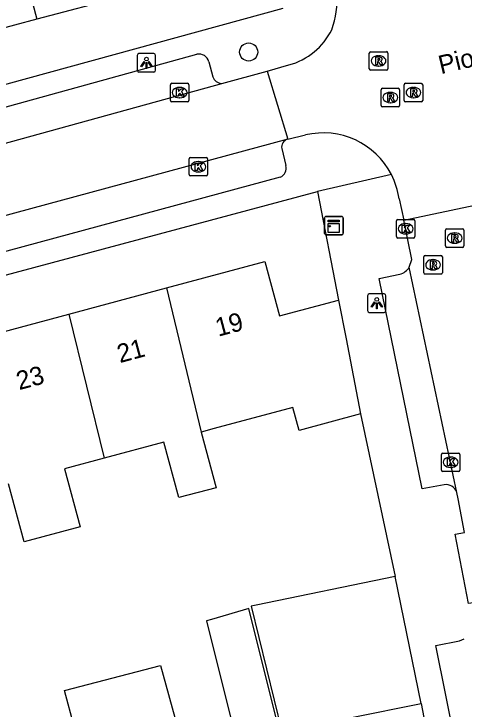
# Model space of a CAD drawing. Extents: x 162250 to 162654, y 380744 to 381605.
# Drawn here: x 162512.29 to 162536.67, y 380930.93 to 380968.6 of the extents above; entities that cross this region are included whole.
import ezdxf

# ---------------------------------------------------------------- set-up
doc = ezdxf.new("R2010")
doc.units = 0
for name, color, linetype in [('IMGEO_Boom', 7, 'Continuous'), ('IMGEO_Kast', 7, 'Continuous'), ('IMGEO_Kolk', 7, 'Continuous'), ('IMGEO_Lichtpunt', 7, 'Continuous'), ('IMGEO_Openbare_ruimte_label', 7, 'Continuous'), ('IMGEO_Pand', 7, 'Continuous'), ('IMGEO_Pand_nummerreeks', 7, 'Continuous'), ('IMGEO_Rijbaan_lokaal_open', 7, 'Continuous'), ('IMGEO_Rioolput', 7, 'Continuous'), ('IMGEO_Voetpad_open', 7, 'Continuous')]:
    doc.layers.add(name, color=color, linetype=linetype)

msp = doc.modelspace()

# ---------------------------------------------------------------- linework, layer by layer
at = {"layer": 'IMGEO_Boom'}
msp.add_circle((162525.003, 380966.531), 0.489, dxfattribs=at)
at = {"layer": 'IMGEO_Kast'}
for p, q in [((162529.119, 380956.701), (162529.119, 380957.542)), ((162529.119, 380957.542), (162529.119, 380956.701)), ((162529.194, 380957.626), (162530.035, 380957.626)), ((162530.035, 380957.626), (162529.194, 380957.626)), ((162530.119, 380957.551), (162530.119, 380956.71)), ((162530.119, 380956.71), (162530.119, 380957.551)), ((162530.044, 380956.626), (162529.203, 380956.626)), ((162529.203, 380956.626), (162530.044, 380956.626))]:
    msp.add_line(p, q, dxfattribs=at)
for points in [[(162529.314, 380957.416), (162529.914, 380957.416), (162529.914, 380957.331), (162529.314, 380957.331), (162529.314, 380957.416)], [(162529.314, 380957.241), (162529.914, 380957.241), (162529.914, 380956.752), (162529.314, 380956.752), (162529.314, 380957.241)]]:
    msp.add_lwpolyline(points, dxfattribs=at)
msp.add_circle((162529.398, 380957.09), 0.0377, dxfattribs=at)
for centre, start, end in [((162529.197, 380957.548), 92.4484, 184.2845), ((162529.197, 380957.548), 92.4484, 184.2845), ((162530.041, 380957.548), 2.4484, 94.2845), ((162530.041, 380957.548), 2.4484, 94.2845), ((162529.197, 380956.704), 182.4484, 274.2845), ((162529.197, 380956.704), 182.4484, 274.2845), ((162530.041, 380956.704), 272.4484, 4.2845), ((162530.041, 380956.704), 272.4484, 4.2845)]:
    msp.add_arc(centre, 0.0779, start, end, dxfattribs=at)
at = {"layer": 'IMGEO_Kolk'}
for p, q in [((162520.765, 380963.908), (162520.765, 380964.76)), ((162520.84, 380964.834), (162521.692, 380964.834)), ((162521.253, 380964.614), (162521.278, 380964.614)), ((162521.766, 380964.76), (162521.766, 380963.908)), ((162521.692, 380963.834), (162520.84, 380963.834)), ((162521.276, 380964.054), (162521.251, 380964.054)), ((162521.855, 380960.815), (162522.707, 380960.815)), ((162521.78, 380959.889), (162521.78, 380960.741)), ((162522.268, 380960.595), (162522.293, 380960.595)), ((162522.781, 380960.741), (162522.781, 380959.889)), ((162522.291, 380960.035), (162522.266, 380960.035)), ((162522.707, 380959.815), (162521.855, 380959.815)), ((162533.004, 380956.527), (162533.004, 380957.379)), ((162533.079, 380957.453), (162533.931, 380957.453)), ((162534.005, 380957.379), (162534.005, 380956.527)), ((162533.492, 380957.233), (162533.517, 380957.233)), ((162533.515, 380956.673), (162533.49, 380956.673)), ((162533.931, 380956.453), (162533.079, 380956.453)), ((162535.444, 380943.876), (162535.444, 380944.728)), ((162535.519, 380944.802), (162536.371, 380944.802)), ((162535.932, 380944.582), (162535.957, 380944.582)), ((162536.445, 380944.728), (162536.445, 380943.876)), ((162536.371, 380943.802), (162535.519, 380943.802)), ((162535.955, 380944.022), (162535.93, 380944.022))]:
    msp.add_line(p, q, dxfattribs=at)
for points in [[(162520.765, 380963.908), (162520.765, 380964.76)], [(162520.84, 380964.834), (162521.692, 380964.834)], [(162521.086, 380964.534), (162521.209, 380964.534), (162521.209, 380964.383), (162521.339, 380964.534), (162521.503, 380964.534), (162521.357, 380964.383), (162521.51, 380964.134), (162521.358, 380964.134), (162521.273, 380964.298), (162521.209, 380964.231), (162521.209, 380964.134), (162521.086, 380964.134), (162521.086, 380964.534)], [(162521.766, 380964.76), (162521.766, 380963.908)], [(162521.692, 380963.834), (162520.84, 380963.834)], [(162521.855, 380960.815), (162522.707, 380960.815)], [(162521.78, 380959.889), (162521.78, 380960.741)], [(162522.101, 380960.515), (162522.224, 380960.515), (162522.224, 380960.364), (162522.354, 380960.515), (162522.518, 380960.515), (162522.372, 380960.364), (162522.525, 380960.115), (162522.373, 380960.115), (162522.288, 380960.279), (162522.224, 380960.212), (162522.224, 380960.115), (162522.101, 380960.115), (162522.101, 380960.515)], [(162522.781, 380960.741), (162522.781, 380959.889)], [(162522.707, 380959.815), (162521.855, 380959.815)], [(162533.004, 380956.527), (162533.004, 380957.379)], [(162533.079, 380957.453), (162533.931, 380957.453)], [(162534.005, 380957.379), (162534.005, 380956.527)], [(162533.325, 380957.153), (162533.448, 380957.153), (162533.448, 380957.002), (162533.578, 380957.153), (162533.742, 380957.153), (162533.596, 380957.002), (162533.749, 380956.753), (162533.597, 380956.753), (162533.512, 380956.917), (162533.448, 380956.85), (162533.448, 380956.753), (162533.325, 380956.753), (162533.325, 380957.153)], [(162533.931, 380956.453), (162533.079, 380956.453)], [(162535.444, 380943.876), (162535.444, 380944.728)], [(162535.519, 380944.802), (162536.371, 380944.802)], [(162536.445, 380944.728), (162536.445, 380943.876)], [(162535.765, 380944.502), (162535.888, 380944.502), (162535.888, 380944.351), (162536.018, 380944.502), (162536.182, 380944.502), (162536.036, 380944.351), (162536.189, 380944.102), (162536.037, 380944.102), (162535.952, 380944.266), (162535.888, 380944.199), (162535.888, 380944.102), (162535.765, 380944.102), (162535.765, 380944.502)], [(162536.371, 380943.802), (162535.519, 380943.802)]]:
    msp.add_lwpolyline(points, dxfattribs=at)
for centre, start, end in [((162520.842, 380964.758), 91.552, 178.448), ((162520.842, 380964.758), 91.552, 178.448), ((162521.69, 380964.758), 1.552, 88.448), ((162521.69, 380964.758), 1.552, 88.448), ((162520.842, 380963.91), 181.552, 268.448), ((162520.842, 380963.91), 181.552, 268.448), ((162521.69, 380963.91), 271.552, 358.448), ((162521.69, 380963.91), 271.552, 358.448), ((162521.857, 380960.739), 91.552, 178.448), ((162521.857, 380960.739), 91.552, 178.448), ((162522.705, 380960.739), 1.552, 88.448), ((162522.705, 380960.739), 1.552, 88.448), ((162521.857, 380959.891), 181.552, 268.448), ((162521.857, 380959.891), 181.552, 268.448), ((162522.705, 380959.891), 271.552, 358.448), ((162522.705, 380959.891), 271.552, 358.448), ((162533.081, 380957.377), 91.552, 178.448), ((162533.081, 380957.377), 91.552, 178.448), ((162533.929, 380957.377), 1.552, 88.448), ((162533.929, 380957.377), 1.552, 88.448), ((162533.081, 380956.529), 181.552, 268.448), ((162533.081, 380956.529), 181.552, 268.448), ((162533.929, 380956.529), 271.552, 358.448), ((162533.929, 380956.529), 271.552, 358.448), ((162535.521, 380944.726), 91.552, 178.448), ((162535.521, 380944.726), 91.552, 178.448), ((162536.369, 380944.726), 1.552, 88.448), ((162536.369, 380944.726), 1.552, 88.448), ((162535.521, 380943.878), 181.552, 268.448), ((162535.521, 380943.878), 181.552, 268.448), ((162536.369, 380943.878), 271.552, 358.448), ((162536.369, 380943.878), 271.552, 358.448)]:
    msp.add_arc(centre, 0.0765, start, end, dxfattribs=at)
for centre, major_axis, ratio, start_param, end_param in [((162521.252, 380964.334), (-0.387, 0.002), 0.722429, 4.712389, 7.853982), ((162521.277, 380964.334), (-0.39, 0.002), 0.717154, 1.570796, 4.712389), ((162522.267, 380960.315), (-0.387, 0.002), 0.722429, 4.712389, 7.853982), ((162522.292, 380960.315), (-0.39, 0.002), 0.717154, 1.570796, 4.712389), ((162533.491, 380956.953), (-0.387, 0.002), 0.722429, 4.712389, 7.853982), ((162533.516, 380956.953), (-0.39, 0.002), 0.717154, 1.570796, 4.712389), ((162535.931, 380944.302), (-0.387, 0.002), 0.722429, 4.712389, 7.853982), ((162535.956, 380944.302), (-0.39, 0.002), 0.717154, 1.570796, 4.712389)]:
    msp.add_ellipse(centre, major_axis=major_axis, ratio=ratio, start_param=start_param, end_param=end_param, dxfattribs=at)
at = {"layer": 'IMGEO_Lichtpunt'}
for p, q in [((162519.868, 380966.444), (162519.06, 380966.444)), ((162519.868, 380966.444), (162519.06, 380966.444)), ((162518.966, 380966.349), (162518.966, 380965.542)), ((162518.966, 380966.349), (162518.966, 380965.542)), ((162519.962, 380965.542), (162519.962, 380966.349)), ((162519.962, 380965.542), (162519.962, 380966.349)), ((162519.06, 380965.448), (162519.868, 380965.448)), ((162519.06, 380965.448), (162519.868, 380965.448)), ((162531.443, 380953.326), (162531.443, 380952.519)), ((162531.443, 380953.326), (162531.443, 380952.519)), ((162532.345, 380953.421), (162531.537, 380953.421)), ((162532.345, 380953.421), (162531.537, 380953.421)), ((162532.439, 380952.519), (162532.439, 380953.326)), ((162532.439, 380952.519), (162532.439, 380953.326)), ((162531.537, 380952.425), (162532.345, 380952.425)), ((162531.537, 380952.425), (162532.345, 380952.425))]:
    msp.add_line(p, q, dxfattribs=at)
for points in [[(162519.34, 380966.013), (162519.379, 380965.985), (162519.191, 380965.723), (162519.153, 380965.75), (162519.34, 380966.013)], [(162519.442, 380965.965), (162519.489, 380965.965), (162519.489, 380965.643), (162519.442, 380965.643), (162519.442, 380965.965)], [(162519.552, 380965.985), (162519.59, 380966.012), (162519.777, 380965.75), (162519.738, 380965.722), (162519.552, 380965.985)], [(162531.817, 380952.99), (162531.856, 380952.962), (162531.668, 380952.7), (162531.63, 380952.727), (162531.817, 380952.99)], [(162531.919, 380952.942), (162531.966, 380952.942), (162531.966, 380952.62), (162531.919, 380952.62), (162531.919, 380952.942)], [(162532.029, 380952.962), (162532.067, 380952.989), (162532.254, 380952.727), (162532.215, 380952.699), (162532.029, 380952.962)]]:
    msp.add_lwpolyline(points, dxfattribs=at)
for centre in [(162519.465, 380966.147), (162531.942, 380953.124)]:
    msp.add_circle(centre, 0.0994, dxfattribs=at)
for centre, start, end in [((162519.06, 380966.349), 90, 180), ((162519.06, 380966.349), 90, 180), ((162519.868, 380966.349), 0, 90), ((162519.868, 380966.349), 0, 90), ((162519.06, 380965.542), 180, 270), ((162519.06, 380965.542), 180, 270), ((162519.868, 380965.542), 270, 0), ((162519.868, 380965.542), 270, 360), ((162531.537, 380953.326), 90, 180), ((162531.537, 380953.326), 90, 180), ((162532.345, 380953.326), 0, 90), ((162532.345, 380953.326), 0, 90), ((162531.537, 380952.519), 180, 270), ((162531.537, 380952.519), 180, 270), ((162532.345, 380952.519), 270, 0), ((162532.345, 380952.519), 270, 360)]:
    msp.add_arc(centre, 0.0946, start, end, dxfattribs=at)
at = {"layer": 'IMGEO_Pand'}
for points in [[(162511.604, 380975.63), (162513.53, 380968.303)], [(162518.207, 380969.553), (162513.53, 380968.303)], [(162513.53, 380968.303), (162508.678, 380967.006)], [(162520.561, 380953.748), (162525.886, 380955.178), (162526.677, 380952.231), (162529.874, 380953.09)], [(162515.265, 380952.326), (162520.561, 380953.748)], [(162520.561, 380953.748), (162522.426, 380945.934)], [(162529.874, 380953.09), (162530.28, 380950.99), (162531.067, 380946.918)], [(162510.003, 380950.912), (162515.265, 380952.326)], [(162515.265, 380952.326), (162517.177, 380944.524)], [(162531.067, 380946.918), (162527.733, 380946.022), (162527.397, 380947.269), (162523.141, 380946.126), (162522.426, 380945.934)], [(162522.426, 380945.934), (162523.234, 380942.925), (162521.219, 380942.384), (162520.411, 380945.393), (162517.177, 380944.524)], [(162517.177, 380944.524), (162515.034, 380943.949), (162515.878, 380940.806), (162512.845, 380939.991), (162512.001, 380943.135)], [(162532.941, 380938.103), (162525.408, 380936.563), (162525.139, 380936.508), (162526.8, 380929.72)], [(162534.346, 380931.232), (162532.941, 380938.103)], [(162522.981, 380935.789), (162522.727, 380935.716), (162524.044, 380930.422), (162524.115, 380930.137), (162525.255, 380930.208), (162525.657, 380930.234), (162526.532, 380930.288), (162525.017, 380936.379), (162522.981, 380935.789)], [(162516.071, 380928.041), (162515.022, 380931.931), (162520.22, 380933.293), (162521.145, 380929.952), (162521.472, 380928.769)], [(162526.8, 380929.72), (162534.346, 380931.232)]]:
    msp.add_lwpolyline(points, dxfattribs=at)
at = {"layer": 'IMGEO_Rijbaan_lokaal_open'}
for points in [[(162526.007, 380965.497), (162527.185, 380965.829)], [(162523.548, 380964.83), (162526.007, 380965.497)], [(162526.007, 380965.497), (162527.124, 380961.813)], [(162498.589, 380957.94), (162523.548, 380964.83)], [(162527.124, 380961.813), (162528.084, 380962.039)], [(162527.124, 380961.813), (162499.225, 380954.254)], [(162533.149, 380958.577), (162533.412, 380957.422)], [(162533.412, 380957.422), (162537.246, 380958.236)], [(162533.699, 380954.879), (162533.837, 380955.285), (162533.412, 380957.422)], [(162536.286, 380942.672), (162533.699, 380954.879)], [(162536.692, 380940.501), (162536.351, 380942.317), (162536.286, 380942.672)]]:
    msp.add_lwpolyline(points, dxfattribs=at)
for centre, radius, start, end in [((162524.291, 380969.532), 5.516, 341.0437, 1.9344), ((162526.182, 380969.415), 3.724, 285.6217, 333.2626), ((162529.04, 380958.002), 4.148, 27.0372, 103.3235), ((162529.066, 380958.009), 4.122, 7.9266, 27.1245)]:
    msp.add_arc(centre, radius, start, end, dxfattribs=at)
at = {"layer": 'IMGEO_Rioolput'}
for p, q in [((162531.536, 380965.623), (162531.536, 380966.475)), ((162531.611, 380966.549), (162532.463, 380966.549)), ((162532.537, 380966.475), (162532.537, 380965.623)), ((162532.024, 380966.329), (162532.049, 380966.329)), ((162532.047, 380965.769), (162532.022, 380965.769)), ((162532.463, 380965.549), (162531.611, 380965.549)), ((162532.253, 380964.564), (162533.105, 380964.564)), ((162533.429, 380963.909), (162533.429, 380964.761)), ((162533.504, 380964.835), (162534.356, 380964.835)), ((162533.917, 380964.615), (162533.942, 380964.615)), ((162534.43, 380964.761), (162534.43, 380963.909)), ((162532.178, 380963.638), (162532.178, 380964.49)), ((162532.666, 380964.344), (162532.691, 380964.344)), ((162533.179, 380964.49), (162533.179, 380963.638)), ((162532.689, 380963.784), (162532.664, 380963.784)), ((162534.356, 380963.835), (162533.504, 380963.835)), ((162533.94, 380964.055), (162533.915, 380964.055)), ((162533.105, 380963.564), (162532.253, 380963.564)), ((162535.662, 380956.021), (162535.662, 380956.873)), ((162535.737, 380956.947), (162536.589, 380956.947)), ((162536.15, 380956.727), (162536.175, 380956.727)), ((162536.663, 380956.873), (162536.663, 380956.021)), ((162536.589, 380955.947), (162535.737, 380955.947)), ((162536.173, 380956.167), (162536.148, 380956.167)), ((162534.568, 380955.5), (162535.42, 380955.5)), ((162534.493, 380954.574), (162534.493, 380955.426)), ((162534.981, 380955.28), (162535.006, 380955.28)), ((162535.494, 380955.426), (162535.494, 380954.574)), ((162535.004, 380954.72), (162534.979, 380954.72)), ((162535.42, 380954.5), (162534.568, 380954.5))]:
    msp.add_line(p, q, dxfattribs=at)
for points in [[(162531.536, 380965.623), (162531.536, 380966.475)], [(162531.611, 380966.549), (162532.463, 380966.549)], [(162532.537, 380966.475), (162532.537, 380965.623)], [(162532.125, 380966.247), (162531.873, 380966.249), (162531.873, 380965.849)], [(162532.051, 380966.168), (162531.997, 380966.168), (162531.997, 380966.087)], [(162531.997, 380966.087), (162532.049, 380966.087)], [(162531.873, 380965.849), (162531.997, 380965.849), (162531.997, 380966.011), (162532.008, 380966.011)], [(162532.055, 380965.982), (162532.126, 380965.849), (162532.266, 380965.849), (162532.201, 380965.975)], [(162532.463, 380965.549), (162531.611, 380965.549)], [(162532.253, 380964.564), (162533.105, 380964.564)], [(162533.429, 380963.909), (162533.429, 380964.761)], [(162533.504, 380964.835), (162534.356, 380964.835)], [(162534.018, 380964.533), (162533.766, 380964.535), (162533.766, 380964.135)], [(162534.43, 380964.761), (162534.43, 380963.909)], [(162532.178, 380963.638), (162532.178, 380964.49)], [(162532.767, 380964.262), (162532.515, 380964.264), (162532.515, 380963.864)], [(162532.693, 380964.183), (162532.639, 380964.183), (162532.639, 380964.102)], [(162533.179, 380964.49), (162533.179, 380963.638)], [(162533.766, 380964.135), (162533.89, 380964.135), (162533.89, 380964.297), (162533.901, 380964.297)], [(162533.944, 380964.454), (162533.89, 380964.454), (162533.89, 380964.373)], [(162533.89, 380964.373), (162533.942, 380964.373)], [(162533.948, 380964.268), (162534.019, 380964.135), (162534.159, 380964.135), (162534.094, 380964.261)], [(162532.515, 380963.864), (162532.639, 380963.864), (162532.639, 380964.026), (162532.65, 380964.026)], [(162532.639, 380964.102), (162532.691, 380964.102)], [(162532.697, 380963.997), (162532.768, 380963.864), (162532.908, 380963.864), (162532.843, 380963.99)], [(162534.356, 380963.835), (162533.504, 380963.835)], [(162533.105, 380963.564), (162532.253, 380963.564)], [(162535.662, 380956.021), (162535.662, 380956.873)], [(162535.737, 380956.947), (162536.589, 380956.947)], [(162536.251, 380956.645), (162535.999, 380956.647), (162535.999, 380956.247)], [(162536.663, 380956.873), (162536.663, 380956.021)], [(162535.999, 380956.247), (162536.123, 380956.247), (162536.123, 380956.409), (162536.134, 380956.409)], [(162536.177, 380956.566), (162536.123, 380956.566), (162536.123, 380956.485)], [(162536.123, 380956.485), (162536.175, 380956.485)], [(162536.181, 380956.38), (162536.252, 380956.247), (162536.392, 380956.247), (162536.327, 380956.373)], [(162536.589, 380955.947), (162535.737, 380955.947)], [(162534.568, 380955.5), (162535.42, 380955.5)], [(162534.493, 380954.574), (162534.493, 380955.426)], [(162535.082, 380955.198), (162534.83, 380955.2), (162534.83, 380954.8)], [(162535.008, 380955.119), (162534.954, 380955.119), (162534.954, 380955.038)], [(162535.494, 380955.426), (162535.494, 380954.574)], [(162534.83, 380954.8), (162534.954, 380954.8), (162534.954, 380954.962), (162534.965, 380954.962)], [(162534.954, 380955.038), (162535.006, 380955.038)], [(162535.012, 380954.933), (162535.083, 380954.8), (162535.223, 380954.8), (162535.158, 380954.926)], [(162535.42, 380954.5), (162534.568, 380954.5)]]:
    msp.add_lwpolyline(points, dxfattribs=at)
for centre, radius, start, end in [((162531.613, 380966.473), 0.0765, 91.552, 178.448), ((162531.613, 380966.473), 0.0765, 91.552, 178.448), ((162532.461, 380966.473), 0.0765, 1.552, 88.448), ((162532.461, 380966.473), 0.0765, 1.552, 88.448), ((162532.033, 380966.276), 0.19, 274.7715, 282.9687), ((162532.057, 380966.072), 0.0964, 77.0061, 93.1865), ((162532.071, 380966.129), 0.0378, 276.6634, 79.6772), ((162532.124, 380966.137), 0.109, 350.3612, 89.416), ((162532.122, 380966.137), 0.112, 277.5842, 350.9817), ((162532.106, 380965.922), 0.108, 29.5134, 73.7905), ((162532.007, 380965.958), 0.0533, 26.0293, 88.6989), ((162531.613, 380965.625), 0.0765, 181.552, 268.448), ((162531.613, 380965.625), 0.0765, 181.552, 268.448), ((162532.461, 380965.625), 0.0765, 271.552, 358.448), ((162532.461, 380965.625), 0.0765, 271.552, 358.448), ((162532.255, 380964.488), 0.0765, 91.552, 178.448), ((162532.255, 380964.488), 0.0765, 91.552, 178.448), ((162533.103, 380964.488), 0.0765, 1.552, 88.448), ((162533.103, 380964.488), 0.0765, 1.552, 88.448), ((162533.506, 380964.759), 0.0765, 91.552, 178.448), ((162533.506, 380964.759), 0.0765, 91.552, 178.448), ((162534.017, 380964.423), 0.109, 350.3612, 89.416), ((162534.354, 380964.759), 0.0765, 1.552, 88.448), ((162534.354, 380964.759), 0.0765, 1.552, 88.448), ((162532.699, 380964.087), 0.0964, 77.0061, 93.1865), ((162532.713, 380964.144), 0.0378, 276.6634, 79.6772), ((162532.766, 380964.152), 0.109, 350.3612, 89.416), ((162532.764, 380964.152), 0.112, 277.5842, 350.9817), ((162533.9, 380964.244), 0.0533, 26.0293, 88.6989), ((162533.926, 380964.562), 0.19, 274.7715, 282.9687), ((162533.95, 380964.358), 0.0964, 77.0061, 93.1865), ((162533.964, 380964.415), 0.0378, 276.6634, 79.6772), ((162534.015, 380964.423), 0.112, 277.5842, 350.9817), ((162533.999, 380964.208), 0.108, 29.5134, 73.7905), ((162532.649, 380963.973), 0.0533, 26.0293, 88.6989), ((162532.675, 380964.291), 0.19, 274.7715, 282.9687), ((162532.748, 380963.937), 0.108, 29.5134, 73.7905), ((162533.506, 380963.911), 0.0765, 181.552, 268.448), ((162533.506, 380963.911), 0.0765, 181.552, 268.448), ((162534.354, 380963.911), 0.0765, 271.552, 358.448), ((162534.354, 380963.911), 0.0765, 271.552, 358.448), ((162532.255, 380963.64), 0.0765, 181.552, 268.448), ((162532.255, 380963.64), 0.0765, 181.552, 268.448), ((162533.103, 380963.64), 0.0765, 271.552, 358.448), ((162533.103, 380963.64), 0.0765, 271.552, 358.448), ((162535.739, 380956.871), 0.0765, 91.552, 178.448), ((162535.739, 380956.871), 0.0765, 91.552, 178.448), ((162536.25, 380956.535), 0.109, 350.3612, 89.416), ((162536.587, 380956.871), 0.0765, 1.552, 88.448), ((162536.587, 380956.871), 0.0765, 1.552, 88.448), ((162536.133, 380956.356), 0.0533, 26.0293, 88.6989), ((162536.159, 380956.674), 0.19, 274.7715, 282.9687), ((162536.183, 380956.47), 0.0964, 77.0061, 93.1865), ((162536.197, 380956.527), 0.0378, 276.6634, 79.6772), ((162536.248, 380956.535), 0.112, 277.5842, 350.9817), ((162536.232, 380956.32), 0.108, 29.5134, 73.7905), ((162535.739, 380956.023), 0.0765, 181.552, 268.448), ((162535.739, 380956.023), 0.0765, 181.552, 268.448), ((162536.587, 380956.023), 0.0765, 271.552, 358.448), ((162536.587, 380956.023), 0.0765, 271.552, 358.448), ((162534.57, 380955.424), 0.0765, 91.552, 178.448), ((162534.57, 380955.424), 0.0765, 91.552, 178.448), ((162535.418, 380955.424), 0.0765, 1.552, 88.448), ((162535.418, 380955.424), 0.0765, 1.552, 88.448), ((162535.014, 380955.023), 0.0964, 77.0061, 93.1865), ((162535.028, 380955.08), 0.0378, 276.6634, 79.6772), ((162535.081, 380955.088), 0.109, 350.3612, 89.416), ((162534.964, 380954.909), 0.0533, 26.0293, 88.6989), ((162534.99, 380955.227), 0.19, 274.7715, 282.9687), ((162535.079, 380955.088), 0.112, 277.5842, 350.9817), ((162535.063, 380954.873), 0.108, 29.5134, 73.7905), ((162534.57, 380954.576), 0.0765, 181.552, 268.448), ((162534.57, 380954.576), 0.0765, 181.552, 268.448), ((162535.418, 380954.576), 0.0765, 271.552, 358.448), ((162535.418, 380954.576), 0.0765, 271.552, 358.448)]:
    msp.add_arc(centre, radius, start, end, dxfattribs=at)
for centre, major_axis, ratio, start_param, end_param in [((162532.023, 380966.049), (-0.387, 0.002), 0.722429, 4.712389, 7.853982), ((162532.048, 380966.049), (-0.39, 0.002), 0.717154, 1.570796, 4.712389), ((162533.916, 380964.335), (-0.387, 0.002), 0.722429, 4.712389, 7.853982), ((162533.941, 380964.335), (-0.39, 0.002), 0.717154, 1.570796, 4.712389), ((162532.665, 380964.064), (-0.387, 0.002), 0.722429, 4.712389, 7.853982), ((162532.69, 380964.064), (-0.39, 0.002), 0.717154, 1.570796, 4.712389), ((162536.149, 380956.447), (-0.387, 0.002), 0.722429, 4.712389, 7.853982), ((162536.174, 380956.447), (-0.39, 0.002), 0.717154, 1.570796, 4.712389), ((162534.98, 380955), (-0.387, 0.002), 0.722429, 4.712389, 7.853982), ((162535.005, 380955), (-0.39, 0.002), 0.717154, 1.570796, 4.712389)]:
    msp.add_ellipse(centre, major_axis=major_axis, ratio=ratio, start_param=start_param, end_param=end_param, dxfattribs=at)
at = {"layer": 'IMGEO_Voetpad_open'}
for points in [[(162526.854, 380968.89), (162499.174, 380961.297), (162498.385, 380964.311), (162498.83, 380964.374)], [(162498.968, 380960.008), (162522.19, 380966.408)], [(162522.854, 380966.006), (162523.061, 380965.191)], [(162526.793, 380961.294), (162527.018, 380960.373)], [(162526.717, 380959.747), (162500.545, 380952.667)], [(162532.735, 380959.888), (162528.738, 380958.965)], [(162498.35, 380950.984), (162500, 380951.285), (162528.738, 380958.965)], [(162528.738, 380958.965), (162529.874, 380953.09)], [(162535.588, 380943.082), (162534.396, 380942.855), (162532.074, 380954.255), (162533.191, 380954.498)], [(162531.067, 380946.918), (162532.941, 380938.103)], [(162537.396, 380936.73), (162536.905, 380936.64), (162536.195, 380940.41), (162536.692, 380940.501)], [(162540.581, 380912.527), (162539.578, 380912.298), (162535.133, 380934.374), (162536.427, 380934.63), (162536.681, 380934.732)], [(162534.346, 380931.232), (162534.644, 380929.722)]]:
    msp.add_lwpolyline(points, dxfattribs=at)
for centre, radius, start, end in [((162522.309, 380965.856), 0.565, 15.4327, 102.1841), ((162523.576, 380965.377), 0.548, 199.8554, 267.0475), ((162527.247, 380961.369), 0.46, 105.5077, 189.4357), ((162526.521, 380960.226), 0.518, 292.201, 16.4396), ((162533.022, 380955.252), 0.773, 282.6237, 331.1161), ((162535.695, 380942.464), 0.627, 19.3481, 99.7926)]:
    msp.add_arc(centre, radius, start, end, dxfattribs=at)

# ---------------------------------------------------------------- texts
at = {"layer": 'IMGEO_Openbare_ruimte_label'}
msp.add_text('Pioenroosstraat', height=1, rotation=13.3553, dxfattribs=at).set_placement((162535.416, 380965.326))
at = {"layer": 'IMGEO_Pand_nummerreeks'}
for s, p in [('19', (162523.353, 380951.101)), ('21', (162518.027, 380949.671)), ('23', (162512.571, 380948.206))]:
    msp.add_text(s, height=1, rotation=15.0334, dxfattribs=at).set_placement(p)

doc.saveas('drawing.dxf')
